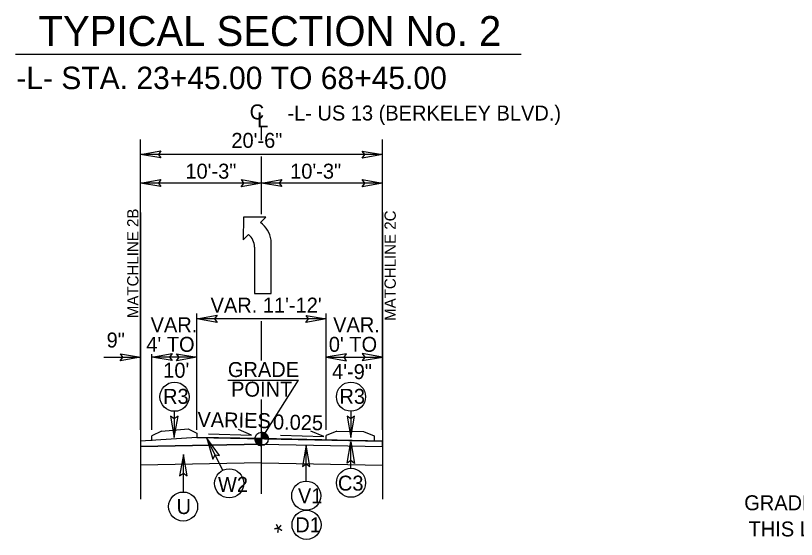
# Model space of a CAD drawing. Extents: x 2320980 to 2456309, y 595047 to 606177.
# Drawn here: x 2455861.6 to 2455931, y 597056.5 to 597103 of the extents above; entities that cross this region are included whole.
import ezdxf

# ---------------------------------------------------------------- set-up
doc = ezdxf.new("R2010")
doc.units = 0
for name, color, linetype in [('Matchline', 7, 'Continuous'), ('Matchline Text', 7, 'Continuous'), ('Old_Level_1', 7, 'Continuous'), ('Old_Level_2', 7, 'Continuous'), ('Old_Level_20', 7, 'Continuous'), ('Old_Level_21', 7, 'Continuous'), ('Old_Level_3', 7, 'Continuous'), ('Prop Conc 5in Monolithic Keyed In Island', 7, 'Continuous'), ('Prop Dimension Text', 7, 'Continuous'), ('Prop Lane Arrow CELL', 7, 'Continuous'), ('Typical Grade Point Symbol CELL', 7, 'Continuous'), ('Typical ID Circle CELL', 7, 'Continuous'), ('Typical Pavement Slope CELL', 7, 'Continuous'), ('Typical Terminator CELL', 7, 'Continuous')]:
    doc.layers.add(name, color=color, linetype=linetype)

msp = doc.modelspace()

# ---------------------------------------------------------------- linework, layer by layer
at = {"layer": 'Matchline'}
for p, q in [((2455872.677, 597085.498), (2455872.677, 597060.058)), ((2455894.177, 597085.498), (2455894.177, 597060.058))]:
    msp.add_line(p, q, dxfattribs=at)
at = {"layer": 'Old_Level_1'}
for p, q in [((2455880.424, 597070.625), (2455886.707, 597070.625)), ((2455883.425, 597065.396), (2455886.707, 597070.625)), ((2455883.427, 597063.268), (2455872.677, 597063.054)), ((2455883.427, 597063.268), (2455894.177, 597063.054))]:
    msp.add_line(p, q, dxfattribs=at)
at = {"layer": 'Old_Level_21'}
for p, q in [((2455872.677, 597066.207), (2455872.677, 597091.995)), ((2455894.177, 597066.207), (2455894.177, 597091.995)), ((2455894.177, 597090.665), (2455872.677, 597090.665)), ((2455883.427, 597088.124), (2455872.677, 597088.124)), ((2455894.177, 597088.124), (2455883.427, 597088.124)), ((2455877.674, 597066.207), (2455877.674, 597076.526)), ((2455889.179, 597066.207), (2455889.179, 597076.526)), ((2455889.179, 597076.059), (2455877.674, 597076.059)), ((2455869.401, 597072.66), (2455872.677, 597072.66)), ((2455873.674, 597066.207), (2455873.674, 597072.94)), ((2455877.674, 597072.66), (2455873.674, 597072.66)), ((2455889.179, 597072.66), (2455894.177, 597072.66))]:
    msp.add_line(p, q, dxfattribs=at)
at = {"layer": 'Old_Level_3'}
for p, q in [((2455861.567, 597099.567), (2455906.488, 597099.567)), ((2455883.427, 597064.936), (2455872.677, 597064.723)), ((2455883.427, 597064.936), (2455894.177, 597064.723))]:
    msp.add_line(p, q, dxfattribs=at)
at = {"layer": 'Prop Conc 5in Monolithic Keyed In Island'}
for p, q in [((2455874.526, 597066.094), (2455873.674, 597065.668)), ((2455873.674, 597065.242), (2455873.674, 597065.668)), ((2455874.526, 597066.094), (2455876.907, 597066.306)), ((2455876.907, 597066.306), (2455877.674, 597065.922)), ((2455877.674, 597065.922), (2455877.674, 597065.538)), ((2455890.107, 597066.093), (2455889.179, 597065.715)), ((2455889.179, 597065.299), (2455889.179, 597065.715)), ((2455890.107, 597066.093), (2455892.497, 597066.047)), ((2455892.497, 597066.047), (2455893.427, 597065.664)), ((2455893.427, 597065.664), (2455893.427, 597065.218))]:
    msp.add_line(p, q, dxfattribs=at)
at = {"layer": 'Prop Dimension Text'}
for p, q in [((2455883.427, 597091.936), (2455883.427, 597093.068)), ((2455883.427, 597085.35), (2455883.427, 597090.486)), ((2455883.427, 597072.378), (2455883.427, 597075.851)), ((2455883.427, 597060.51), (2455883.427, 597068.912))]:
    msp.add_line(p, q, dxfattribs=at)
for points in [[(2455878.698, 597065.841), (2455882.524, 597065.736), (2455881.387, 597066.224)], [(2455885.119, 597065.717), (2455888.946, 597065.612), (2455887.809, 597066.1)]]:
    msp.add_lwpolyline(points, dxfattribs=at)
for centre in [(2455875.691, 597069.145), (2455891.37, 597069.147), (2455880.548, 597061.449), (2455891.37, 597061.504), (2455887.396, 597060.353), (2455876.453, 597059.39), (2455887.426, 597057.767)]:
    msp.add_circle(centre, 1.293, dxfattribs=at)
at = {"layer": 'Prop Lane Arrow CELL'}
for p, q in [((2455881.82, 597085.108), (2455881.798, 597083.083)), ((2455883.8, 597085.085), (2455881.82, 597085.108)), ((2455883.328, 597084.613), (2455883.8, 597085.085)), ((2455881.798, 597083.083), (2455882.27, 597083.555)), ((2455884.273, 597078.313), (2455884.273, 597083.06)), ((2455882.788, 597082.43), (2455882.788, 597078.313)), ((2455882.788, 597078.313), (2455884.273, 597078.313))]:
    msp.add_line(p, q, dxfattribs=at)
for centre, radius, start, end in [((2455881.944, 597082.704), 2.364, 8.67607, 53.98777), ((2455881.322, 597082.435), 1.474, 360, 49.65817)]:
    msp.add_arc(centre, radius, start, end, dxfattribs=at)
at = {"layer": 'Typical Grade Point Symbol CELL'}
for p, q in [((2455883.425, 597065.396), (2455883.425, 597065.991)), ((2455882.83, 597065.396), (2455883.425, 597065.396)), ((2455883.424, 597064.801), (2455883.425, 597065.396)), ((2455883.425, 597065.396), (2455883.424, 597064.801)), ((2455884.021, 597065.396), (2455883.425, 597065.396))]:
    msp.add_line(p, q, dxfattribs=at)
for points in [[(2455883.431, 597065.991), (2455883.431, 597065.991), (2455883.431, 597065.396)], [(2455883.443, 597065.991), (2455883.443, 597065.396)], [(2455883.455, 597065.99), (2455883.455, 597065.396)], [(2455883.466, 597065.99), (2455883.466, 597065.396)], [(2455883.478, 597065.989), (2455883.478, 597065.396)], [(2455883.49, 597065.987), (2455883.49, 597065.396)], [(2455883.502, 597065.986), (2455883.502, 597065.396)], [(2455883.514, 597065.985), (2455883.514, 597065.396)], [(2455883.526, 597065.983), (2455883.526, 597065.396)], [(2455883.538, 597065.981), (2455883.538, 597065.396)], [(2455883.55, 597065.978), (2455883.55, 597065.396)], [(2455883.562, 597065.975), (2455883.562, 597065.396)], [(2455883.574, 597065.973), (2455883.574, 597065.396)], [(2455883.585, 597065.969), (2455883.585, 597065.396)], [(2455883.597, 597065.966), (2455883.597, 597065.396)], [(2455883.609, 597065.962), (2455883.609, 597065.396)], [(2455883.621, 597065.958), (2455883.621, 597065.396)], [(2455883.633, 597065.954), (2455883.633, 597065.396)], [(2455883.645, 597065.949), (2455883.645, 597065.396)], [(2455883.657, 597065.944), (2455883.657, 597065.396)], [(2455883.669, 597065.938), (2455883.669, 597065.396)], [(2455883.681, 597065.933), (2455883.681, 597065.396)], [(2455883.693, 597065.928), (2455883.693, 597065.396)], [(2455883.705, 597065.921), (2455883.705, 597065.396)], [(2455883.716, 597065.915), (2455883.716, 597065.396)], [(2455883.728, 597065.908), (2455883.728, 597065.396)], [(2455883.74, 597065.901), (2455883.74, 597065.396)], [(2455883.752, 597065.893), (2455883.752, 597065.396)], [(2455883.764, 597065.885), (2455883.764, 597065.396)], [(2455883.776, 597065.876), (2455883.776, 597065.396)], [(2455883.788, 597065.868), (2455883.788, 597065.396)], [(2455883.8, 597065.859), (2455883.8, 597065.396)], [(2455883.812, 597065.848), (2455883.812, 597065.396)], [(2455883.824, 597065.838), (2455883.824, 597065.396)], [(2455883.835, 597065.827), (2455883.835, 597065.396)], [(2455883.847, 597065.815), (2455883.847, 597065.396)], [(2455883.859, 597065.803), (2455883.859, 597065.396)], [(2455883.871, 597065.79), (2455883.871, 597065.396)], [(2455883.883, 597065.776), (2455883.883, 597065.396)], [(2455883.895, 597065.761), (2455883.895, 597065.396)], [(2455883.907, 597065.745), (2455883.907, 597065.396)], [(2455883.919, 597065.728), (2455883.919, 597065.396)], [(2455883.931, 597065.709), (2455883.931, 597065.396)], [(2455883.943, 597065.69), (2455883.943, 597065.396)], [(2455883.955, 597065.668), (2455883.955, 597065.396)], [(2455882.833, 597065.396), (2455882.833, 597065.331)], [(2455882.845, 597065.396), (2455882.845, 597065.261)], [(2455882.857, 597065.396), (2455882.857, 597065.219)], [(2455882.868, 597065.396), (2455882.868, 597065.183)], [(2455882.88, 597065.396), (2455882.88, 597065.155)], [(2455882.892, 597065.396), (2455882.892, 597065.13)], [(2455882.904, 597065.396), (2455882.904, 597065.108)], [(2455882.916, 597065.396), (2455882.916, 597065.086)], [(2455882.928, 597065.396), (2455882.928, 597065.068)], [(2455882.94, 597065.396), (2455882.94, 597065.051)], [(2455882.952, 597065.396), (2455882.952, 597065.035)], [(2455882.964, 597065.396), (2455882.964, 597065.02)], [(2455882.976, 597065.396), (2455882.976, 597065.006)], [(2455882.988, 597065.396), (2455882.988, 597064.992)], [(2455882.999, 597065.396), (2455882.999, 597064.979)], [(2455883.011, 597065.396), (2455883.011, 597064.967)], [(2455883.023, 597065.396), (2455883.023, 597064.957)], [(2455883.035, 597065.396), (2455883.035, 597064.946)], [(2455883.047, 597065.396), (2455883.047, 597064.936)], [(2455883.059, 597065.396), (2455883.059, 597064.926)], [(2455883.071, 597065.396), (2455883.071, 597064.917)], [(2455883.083, 597065.396), (2455883.083, 597064.909)], [(2455883.095, 597065.396), (2455883.095, 597064.901)], [(2455883.107, 597065.396), (2455883.107, 597064.893)], [(2455883.119, 597065.396), (2455883.119, 597064.885)], [(2455883.13, 597065.396), (2455883.13, 597064.879)], [(2455883.142, 597065.396), (2455883.142, 597064.872)], [(2455883.154, 597065.396), (2455883.154, 597064.865)], [(2455883.166, 597065.396), (2455883.166, 597064.86)], [(2455883.178, 597065.396), (2455883.178, 597064.855)], [(2455883.19, 597065.396), (2455883.19, 597064.85)], [(2455883.202, 597065.396), (2455883.202, 597064.844)], [(2455883.214, 597065.396), (2455883.214, 597064.839)], [(2455883.226, 597065.396), (2455883.226, 597064.835)], [(2455883.238, 597065.396), (2455883.238, 597064.831)], [(2455883.249, 597065.396), (2455883.249, 597064.827)], [(2455883.261, 597065.396), (2455883.261, 597064.824)], [(2455883.273, 597065.396), (2455883.273, 597064.821)], [(2455883.285, 597065.396), (2455883.285, 597064.818)], [(2455883.297, 597065.396), (2455883.297, 597064.815)], [(2455883.309, 597065.396), (2455883.309, 597064.813)], [(2455883.321, 597065.396), (2455883.321, 597064.81)], [(2455883.333, 597065.396), (2455883.333, 597064.809)], [(2455883.345, 597065.396), (2455883.345, 597064.806)], [(2455883.357, 597065.396), (2455883.357, 597064.805)], [(2455883.369, 597065.396), (2455883.369, 597064.803)], [(2455883.38, 597065.396), (2455883.38, 597064.802)], [(2455883.392, 597065.396), (2455883.392, 597064.802)], [(2455883.404, 597065.396), (2455883.404, 597064.801)], [(2455883.416, 597065.396), (2455883.416, 597064.801), (2455883.416, 597064.801)], [(2455883.966, 597065.643), (2455883.966, 597065.396)], [(2455883.978, 597065.616), (2455883.978, 597065.396)], [(2455883.99, 597065.582), (2455883.99, 597065.396)], [(2455884.002, 597065.541), (2455884.002, 597065.396)], [(2455884.014, 597065.481), (2455884.014, 597065.396)]]:
    msp.add_lwpolyline(points, dxfattribs=at)
msp.add_circle((2455883.425, 597065.396), 0.595, dxfattribs=at)
for start, end in [(359.99048, 89.99048), (179.99048, 269.99048)]:
    msp.add_arc((2455883.425, 597065.396), 0.595, start, end, dxfattribs=at)
at = {"layer": 'Typical ID Circle CELL'}
for p, q in [((2455875.672, 597067.853), (2455875.672, 597065.523)), ((2455891.351, 597067.854), (2455891.351, 597065.517)), ((2455879.973, 597062.606), (2455878.551, 597065.467)), ((2455891.351, 597062.797), (2455891.351, 597065.134)), ((2455887.4, 597061.645), (2455887.4, 597064.857)), ((2455876.478, 597060.688), (2455876.478, 597064.026))]:
    msp.add_line(p, q, dxfattribs=at)
at = {"layer": 'Typical Pavement Slope CELL'}
for p, q in [((2455872.677, 597065.206), (2455872.677, 597064.723)), ((2455877.674, 597065.538), (2455894.177, 597065.204)), ((2455883.427, 597065.449), (2455894.177, 597065.204)), ((2455894.177, 597065.204), (2455883.427, 597065.449)), ((2455883.427, 597065.449), (2455883.427, 597064.936)), ((2455883.427, 597064.936), (2455883.427, 597065.422)), ((2455894.177, 597064.723), (2455894.177, 597065.204)), ((2455872.677, 597064.723), (2455883.427, 597064.936)), ((2455883.427, 597064.936), (2455894.177, 597064.723))]:
    msp.add_line(p, q, dxfattribs=at)
msp.add_lwpolyline([(2455883.427, 597065.422), (2455877.674, 597065.538), (2455872.677, 597065.206)], dxfattribs=at)
msp.add_lwpolyline([(2455883.427, 597065.422), (2455877.674, 597065.538), (2455872.677, 597065.206)], dxfattribs=at)
at = {"layer": 'Typical Terminator CELL'}
for points in [[(2455874.472, 597090.356), (2455872.677, 597090.665), (2455874.482, 597090.984), (2455874.253, 597090.665)], [(2455892.381, 597090.974), (2455894.177, 597090.665), (2455892.371, 597090.346), (2455892.601, 597090.665)], [(2455874.472, 597087.814), (2455872.677, 597088.124), (2455874.482, 597088.443), (2455874.253, 597088.124)], [(2455881.631, 597088.433), (2455883.427, 597088.124), (2455881.621, 597087.804), (2455881.851, 597088.124)], [(2455885.222, 597087.814), (2455883.427, 597088.124), (2455885.232, 597088.443), (2455885.003, 597088.124)], [(2455892.381, 597088.433), (2455894.177, 597088.124), (2455892.371, 597087.804), (2455892.601, 597088.124)], [(2455879.47, 597075.749), (2455877.674, 597076.059), (2455879.48, 597076.378), (2455879.25, 597076.059)], [(2455887.384, 597076.368), (2455889.179, 597076.059), (2455887.374, 597075.739), (2455887.603, 597076.059)], [(2455870.881, 597072.969), (2455872.677, 597072.66), (2455870.871, 597072.341), (2455871.101, 597072.66)], [(2455875.47, 597072.351), (2455873.674, 597072.66), (2455875.48, 597072.979), (2455875.25, 597072.66)], [(2455875.879, 597072.969), (2455877.674, 597072.66), (2455875.869, 597072.341), (2455876.098, 597072.66)], [(2455890.975, 597072.969), (2455889.179, 597072.66), (2455890.985, 597072.341), (2455890.755, 597072.66)], [(2455892.381, 597072.351), (2455894.177, 597072.66), (2455892.371, 597072.979), (2455892.601, 597072.66)], [(2455875.346, 597067.418), (2455875.672, 597065.523), (2455876.009, 597067.428), (2455875.672, 597067.186)], [(2455891.024, 597067.412), (2455891.351, 597065.517), (2455891.688, 597067.423), (2455891.351, 597067.181)], [(2455879.686, 597063.915), (2455878.551, 597065.467), (2455879.097, 597063.611), (2455879.291, 597063.978)], [(2455891.024, 597063.239), (2455891.351, 597065.134), (2455891.688, 597063.228), (2455891.351, 597063.47)], [(2455887.727, 597062.962), (2455887.4, 597064.857), (2455887.064, 597062.952), (2455887.4, 597063.194)], [(2455876.805, 597062.131), (2455876.478, 597064.026), (2455876.141, 597062.12), (2455876.478, 597062.362)]]:
    msp.add_lwpolyline(points, close=True, dxfattribs=at)

# ---------------------------------------------------------------- texts
at = {"layer": 'Matchline Text'}
for s, p in [('MATCHLINE 2B', (2455872.484, 597076.125)), ('MATCHLINE 2C', (2455895.355, 597075.883))]:
    msp.add_text(s, height=1, rotation=90, dxfattribs=at).set_placement(p)
at = {"layer": 'Old_Level_1'}
for s, p in [('GRADE', (2455880.431, 597070.896)), ('POINT', (2455880.721, 597069.152))]:
    msp.add_text(s, height=1.33, dxfattribs=at).set_placement(p)
at = {"layer": 'Old_Level_2'}
for s, height, p in [('TYPICAL SECTION No. 2', 2.66, (2455863.61, 597100.3)), ('-L- STA. 23+45.00 TO 68+45.00', 1.995, (2455861.626, 597096.468))]:
    msp.add_text(s, height=height, dxfattribs=at).set_placement(p)
at = {"layer": 'Old_Level_20'}
for s, p in [('R3', (2455874.67, 597068.514)), ('R3', (2455890.348, 597068.516)), ('W2', (2455879.553, 597060.695)), ('C3', (2455890.211, 597060.805)), ('V1', (2455886.656, 597059.688)), ('U', (2455875.873, 597058.725)), ('D1', (2455886.42, 597057.102))]:
    msp.add_text(s, height=1.33, dxfattribs=at).set_placement(p)
at = {"layer": 'Old_Level_21'}
for s, rotation, p in [('C', 0.00016, (2455882.368, 597093.783)), ('L', 0.00016, (2455883.028, 597093.068)), ('VARIES', 358.85439, (2455877.714, 597066.476)), ('0.025', 358.85439, (2455884.429, 597066.249))]:
    msp.add_text(s, height=1.33, rotation=rotation, dxfattribs=at).set_placement(p)
for s, p in [('-L- US 13 (BERKELEY BLVD.)', (2455885.726, 597093.683)), ('20\'-6"', (2455880.743, 597091.254)), ('10\'-3"', (2455876.657, 597088.517)), ('10\'-3"', (2455885.967, 597088.517)), ("VAR. 11'-12'", (2455878.894, 597076.619)), ('VAR.', (2455873.565, 597074.879)), ('VAR.', (2455889.788, 597074.879)), ('9"', (2455869.653, 597073.516)), ("4' TO", (2455873.181, 597073.136)), ("0' TO", (2455889.404, 597073.136)), ("10'", (2455874.685, 597070.833)), ('4\'-9" ', (2455889.692, 597070.71)), ('GRADE TO', (2455926.323, 597059.061)), ('THIS LINE', (2455926.71, 597056.733))]:
    msp.add_text(s, height=1.33, dxfattribs=at).set_placement(p)
at = {"layer": 'Typical Pavement Slope CELL'}
msp.add_text('*', height=1.496, rotation=26.56593, dxfattribs=at).set_placement((2455885.057, 597056.301))

doc.saveas('drawing.dxf')
